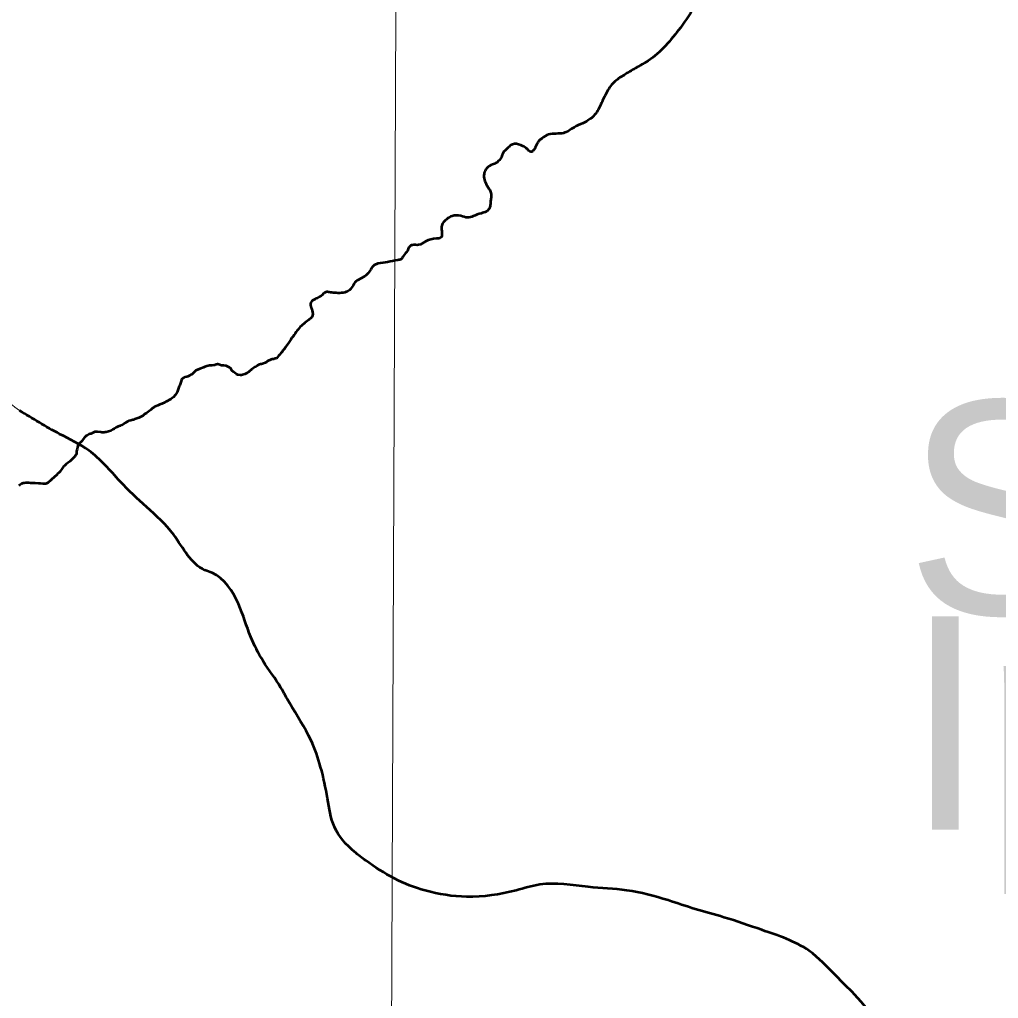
# Model space of a CAD drawing. Extents: x 553962 to 842807, y 8883888 to 9032388.
# Drawn here: x 807376 to 809671, y 9017421 to 9019716 of the extents above; entities that cross this region are included whole.
import ezdxf

# ---------------------------------------------------------------- set-up
doc = ezdxf.new("R2010")
doc.units = 0
doc.header["$LTSCALE"] = 20
for name, color, linetype, lineweight in [('1', 7, 'Continuous', 13), ('24', 7, 'Continuous', 25), ('27', 7, 'Continuous', 13), ('28', 7, 'Continuous', 53), ('35', 7, 'Continuous', 13)]:
    doc.layers.add(name, color=color, linetype=linetype, lineweight=lineweight)
doc.layers.add('41', color=7, linetype='Continuous')

msp = doc.modelspace()

# ---------------------------------------------------------------- linework, layer by layer
at = {"layer": '1'}
msp.add_lwpolyline([(808276.92, 9024186.14), (808243.36, 9016210.63), (808211.61, 9009049.8)], dxfattribs=at)
at = {"layer": '24', "lineweight": 53}
for points in [[(807975.16, 9018921.56), (807974.22, 9018921.45), (807971.9, 9018920.39), (807969.77, 9018920.24), (807968.03, 9018919.9), (807965.65, 9018919.13), (807957.12, 9018915.11), (807955.99, 9018913.88), (807955.27, 9018913.52), (807954.79, 9018913.01), (807951.8, 9018911.13), (807947.71, 9018909.96), (807945.27, 9018908.98), (807943.16, 9018908.32), (807940.64, 9018908.03), (807938.36, 9018907.52), (807936.19, 9018906.46), (807935.62, 9018906.01), (807934.3, 9018905.68), (807933.74, 9018904.87), (807928.57, 9018902.2), (807919.75, 9018896.15), (807914.14, 9018891.49), (807912.46, 9018889.74), (807910.48, 9018888.35), (807906, 9018885.71), (807903.85, 9018884.81), (807899.03, 9018883.14), (807896.59, 9018882.68), (807893.86, 9018882.68), (807887.37, 9018883.48), (807884.74, 9018884.6), (807880.83, 9018887.74), (807878.24, 9018889.47), (807873.97, 9018893.31), (807873.08, 9018894.24), (807872.72, 9018895.79), (807872.23, 9018896.08), (807871.97, 9018896.91), (807870.94, 9018898.04), (807868.28, 9018900.3), (807863.2, 9018902.8), (807860.28, 9018904.45), (807859.22, 9018904.82), (807854.82, 9018905.35), (807852.38, 9018905.17), (807849.12, 9018905.49), (807842.95, 9018907.82), (807840.68, 9018908.24), (807839.46, 9018908.25), (807838.15, 9018907.81), (807835.89, 9018907.28), (807833.53, 9018906.34), (807831.34, 9018905.74), (807826.46, 9018905.57), (807821.66, 9018904.92), (807814.68, 9018903.43), (807810.14, 9018902.1), (807807.53, 9018900.74), (807798.35, 9018897.71), (807793.47, 9018895.41), (807791.04, 9018894.5), (807788.98, 9018893.14), (807787.25, 9018891.45), (807785.34, 9018889.93), (807782, 9018886.3), (807779.79, 9018884.29), (807777.79, 9018883), (807774.97, 9018881.55), (807770.41, 9018879.49), (807767.9, 9018878.88), (807763.75, 9018877.6), (807761.42, 9018876.69), (807759.27, 9018875.51), (807756.37, 9018873.35), (807755.45, 9018871.51), (807754.54, 9018868.7), (807752.62, 9018861.38)], [(807752.62, 9018861.38), (807751.69, 9018859.1), (807750.53, 9018856.74), (807748.18, 9018849.75), (807747, 9018847.31), (807746.23, 9018844.96), (807746.23, 9018844.96), (807745.26, 9018842.6), (807742.69, 9018838.05), (807740.98, 9018835.54), (807737.23, 9018831.15), (807734.82, 9018829.06), (807730.63, 9018826.07), (807719.09, 9018820.19), (807716.49, 9018818.68), (807709.66, 9018815.58), (807707.14, 9018814.95), (807705.19, 9018814.08), (807700.13, 9018811.14), (807692.13, 9018808.24), (807691.88, 9018807.68), (807690.14, 9018806.27), (807688.01, 9018804.95), (807683.79, 9018801.58), (807679.47, 9018798.52), (807677.47, 9018796.76), (807673.44, 9018793.56), (807668.8, 9018790.86), (807664.67, 9018787.47), (807655.59, 9018782.56), (807653.24, 9018781.58), (807646.17, 9018779.32), (807643.65, 9018778.11), (807641.38, 9018777.59), (807639.02, 9018777.26), (807636.75, 9018776.64), (807632.36, 9018775.17), (807629.6, 9018774.05), (807626.98, 9018772.71), (807622.6, 9018769.72), (807620.1, 9018768.32), (807615.24, 9018765.07), (807612.76, 9018764.03), (807611.77, 9018763.9), (807607.53, 9018762.05), (807602.39, 9018759.59), (807597.42, 9018757), (807594.68, 9018755.21), (807589.61, 9018752.36), (807584.48, 9018750.21), (807579.25, 9018748.79), (807576.68, 9018748.76), (807574.03, 9018748.35), (807569.15, 9018748.25), (807566.4, 9018748.56), (807558.69, 9018749.83), (807554, 9018749.76), (807552.31, 9018749.54), (807546.56, 9018746.46), (807544.29, 9018745.42), (807541.77, 9018744.8), (807539.34, 9018743.91), (807537.06, 9018742.66), (807534.69, 9018741.18), (807532.35, 9018740.09), (807530.24, 9018738.57), (807527.9, 9018736.5), (807525.02, 9018732.84), (807522.26, 9018727.6), (807521.22, 9018726.81), (807520.76, 9018726.18), (807516.07, 9018722.74), (807513.73, 9018720.26), (807512.76, 9018715.87), (807511.89, 9018713.43), (807510.83, 9018708.8), (807509.96, 9018706.36), (807509.36, 9018704.18), (807509.15, 9018699.12), (807508.45, 9018696.94), (807507.36, 9018694.74), (807505.55, 9018692.08), (807503.78, 9018690.01), (807498.7, 9018684.73), (807495.82, 9018682.37), (807493.84, 9018680.5), (807491.65, 9018678.93), (807489.54, 9018677.07), (807485.47, 9018673.81), (807483.28, 9018671.66), (807481.15, 9018670.05), (807479.25, 9018668.35), (807477.61, 9018666.08), (807475.94, 9018663.39), (807473.98, 9018661.47), (807472.25, 9018658.6), (807470.29, 9018656.2), (807467.86, 9018653.78), (807465.09, 9018651.51), (807463.32, 9018649.26), (807456.84, 9018643.81)], [(807401.67, 9018629.46), (807397.39, 9018630.19), (807395.24, 9018630.11), (807390.96, 9018630.2), (807386.68, 9018629.66), (807384.37, 9018629.19), (807382.39, 9018628.59), (807380.33, 9018627.66), (807376.02, 9018624.57), (807374.47, 9018622.78)], [(807456.84, 9018643.81), (807456.83, 9018643.8), (807450.51, 9018637.92), (807450.63, 9018637.32), (807449.32, 9018636.07), (807442.36, 9018630.22), (807439.16, 9018628.72), (807437.49, 9018628.15), (807437.49, 9018628.15), (807434.37, 9018627.66), (807433.28, 9018628.04), (807431.28, 9018627.98), (807425.23, 9018628.69), (807420.87, 9018628.4), (807412.38, 9018629.13), (807403.73, 9018629.25), (807401.67, 9018629.46)]]:
    msp.add_lwpolyline(points, dxfattribs=at)
for points in [[(809096.93, 9019941.65), (809083.97, 9019923.7), (809052.05, 9019887.79), (809010.16, 9019834.93), (808979.24, 9019797.03), (808960.29, 9019753.14), (808925.38, 9019697.29), (808849.42, 9019619.49), (808820.16, 9019602.21), (808793.23, 9019586.25), (808768.96, 9019568.63), (808751.68, 9019544.36), (808740.37, 9019520.75), (808727.07, 9019496.15), (808713.78, 9019483.19), (808676.54, 9019463.57), (808651.27, 9019450.27), (808616.03, 9019446.62), (808600.74, 9019437.64)], [(808601.19, 9019437.9), (808595.69, 9019433.94), (808591.07, 9019428.39), (808585.16, 9019416), (808580.35, 9019408.98), (808574.44, 9019405.83), (808569.82, 9019408.61), (808564.83, 9019414.15), (808555.77, 9019419.52), (808536.18, 9019424.69), (808527.68, 9019421.55), (808519.73, 9019414.52), (808508.64, 9019402.32), (808506.98, 9019396.59), (808500.88, 9019386.97), (808493.49, 9019380.13), (808484.8, 9019376.43), (808470.57, 9019367.19), (808465.4, 9019356.09), (808464.29, 9019347.22)], [(808464.29, 9019347.22), (808468.35, 9019333.9), (808477.22, 9019318.92), (808480.92, 9019310.23), (808480.92, 9019295.81), (808480, 9019287.49), (808477.96, 9019274.73), (808470.76, 9019266.41), (808458.19, 9019261.97), (808439.52, 9019255.32), (808426.21, 9019251.99), (808410.32, 9019255.87), (808390.54, 9019255.68), (808377.24, 9019247.92), (808365.96, 9019233.68), (808365.41, 9019226.47), (808366.15, 9019214.64), (808363.56, 9019205.02), (808353.76, 9019202.98), (808327.7, 9019195.77), (808311.44, 9019187.82), (808297.02, 9019187.64), (808290, 9019183.76), (808285.2, 9019174.14), (808275.96, 9019162.3), (808270.97, 9019154.72), (808262.65, 9019152.32), (808238.62, 9019147.7), (808216.07, 9019144.18), (808204.98, 9019138.45), (808197.41, 9019127.54), (808187.8, 9019116.45), (808174.3, 9019108.13), (808162.11, 9019099.62), (808153.79, 9019086.31), (808145.1, 9019079.1), (808130.87, 9019075.4), (808113.87, 9019075.58), (808102.04, 9019077.06), (808094.28, 9019077.43), (808087.26, 9019072.25), (808079.31, 9019065.97), (808068.77, 9019060.97), (808059.16, 9019053.21), (808058.24, 9019046.37), (808062.12, 9019034.21), (808061.2, 9019018.69), (808053.99, 9019012.22), (808042.16, 9019003.16), (808031.62, 9018993), (808022.01, 9018980.62), (808012.22, 9018966.2), (807999.65, 9018948.27), (807988.56, 9018934.04), (807978.03, 9018921.84)]]:
    msp.add_spline(points, degree=3, dxfattribs=at)
at = {"layer": '24'}
for points in [[(809096.93, 9019941.65), (809083.97, 9019923.7), (809052.05, 9019887.79), (809010.16, 9019834.93), (808979.24, 9019797.03), (808960.29, 9019753.14), (808925.38, 9019697.29), (808849.42, 9019619.49), (808820.16, 9019602.21), (808793.23, 9019586.25), (808768.96, 9019568.63), (808751.68, 9019544.36), (808740.37, 9019520.75), (808727.07, 9019496.15), (808713.78, 9019483.19), (808676.54, 9019463.57), (808651.27, 9019450.27), (808616.03, 9019446.62), (808600.74, 9019437.64)], [(808601.19, 9019437.9), (808595.69, 9019433.94), (808591.07, 9019428.39), (808585.16, 9019416), (808580.35, 9019408.98), (808574.44, 9019405.83), (808569.82, 9019408.61), (808564.83, 9019414.15), (808555.77, 9019419.52), (808536.18, 9019424.69), (808527.68, 9019421.55), (808519.73, 9019414.52), (808508.64, 9019402.32), (808506.98, 9019396.59), (808500.88, 9019386.97), (808493.49, 9019380.13), (808484.8, 9019376.43), (808470.57, 9019367.19), (808465.4, 9019356.09), (808464.29, 9019347.22)], [(808464.29, 9019347.22), (808468.35, 9019333.9), (808477.22, 9019318.92), (808480.92, 9019310.23), (808480.92, 9019295.81), (808480, 9019287.49), (808477.96, 9019274.73), (808470.76, 9019266.41), (808458.19, 9019261.97), (808439.52, 9019255.32), (808426.21, 9019251.99), (808410.32, 9019255.87), (808390.54, 9019255.68), (808377.24, 9019247.92), (808365.96, 9019233.68), (808365.41, 9019226.47), (808366.15, 9019214.64), (808363.56, 9019205.02), (808353.76, 9019202.98), (808327.7, 9019195.77), (808311.44, 9019187.82), (808297.02, 9019187.64), (808290, 9019183.76), (808285.2, 9019174.14), (808275.96, 9019162.3), (808270.97, 9019154.72), (808262.65, 9019152.32), (808238.62, 9019147.7), (808216.07, 9019144.18), (808204.98, 9019138.45), (808197.41, 9019127.54), (808187.8, 9019116.45), (808174.3, 9019108.13), (808162.11, 9019099.62), (808153.79, 9019086.31), (808145.1, 9019079.1), (808130.87, 9019075.4), (808113.87, 9019075.58), (808102.04, 9019077.06), (808094.28, 9019077.43), (808087.26, 9019072.25), (808079.31, 9019065.97), (808068.77, 9019060.97), (808059.16, 9019053.21), (808058.24, 9019046.37), (808062.12, 9019034.21), (808061.2, 9019018.69), (808053.99, 9019012.22), (808042.16, 9019003.16), (808031.62, 9018993), (808022.01, 9018980.62), (808012.22, 9018966.2), (807999.65, 9018948.27), (807988.56, 9018934.04), (807978.03, 9018921.84)]]:
    msp.add_spline(points, degree=3, dxfattribs=at)
at = {"layer": '24', "lineweight": 53}
msp.add_open_spline([(807978.02, 9018921.9), (807977.15, 9018921.79), (807976.2, 9018921.68), (807975.16, 9018921.56)], degree=3, dxfattribs=at)
at = {"layer": '27'}
for points in [[(806231.71, 9019497), (806245.24, 9019487.22), (806309.82, 9019423.37), (806362.95, 9019360.84), (806458.16, 9019307.03), (806538.26, 9019283.82), (806625.92, 9019246.58), (806740.31, 9019206.68), (806864.81, 9019154.03), (806918.05, 9019109.3), (807029.83, 9019059.25), (807108.48, 9019004.24), (807148.91, 9018948.12), (807208.54, 9018908.45), (807284.69, 9018863.63), (807376.02, 9018799.67)], [(807376.02, 9018799.67), (807469.95, 9018744.6), (807538.5, 9018706.17), (807611.95, 9018633.38), (807674.01, 9018573.36), (807737.31, 9018508.24), (807810.7, 9018425.28), (807827.22, 9018418.85), (807889.21, 9018346.11), (807918.05, 9018268.42), (807947.03, 9018212.35), (807988.7, 9018149.86), (808008.87, 9018114.17), (808059.31, 9018026.22), (808081.87, 9017963.81), (808098.01, 9017889.99), (808114.18, 9017823.8), (808160.97, 9017765.11), (808187.6, 9017744.65), (808254.85, 9017702.41), (808327.28, 9017674.13), (808423.99, 9017659.75), (808539.96, 9017674.53), (808596.08, 9017688.29), (808709.39, 9017682.73), (808799.76, 9017674.73), (808896.42, 9017651.44), (808959.98, 9017630.84), (809027.36, 9017611.48), (809116.34, 9017581.87), (809226.86, 9017533.09), (809290.2, 9017474.33), (809333.25, 9017430.92), (809392.68, 9017355.64), (809395.14, 9017351.83)]]:
    msp.add_spline(points, degree=3, dxfattribs=at)
at = {"layer": '28'}
msp.add_spline([(809395.14, 9017351.83), (809392.68, 9017355.64), (809333.25, 9017430.92), (809290.2, 9017474.33), (809226.86, 9017533.09), (809116.34, 9017581.87), (809027.36, 9017611.48), (808959.98, 9017630.84), (808896.42, 9017651.44), (808799.76, 9017674.73), (808709.39, 9017682.73), (808596.08, 9017688.29), (808539.96, 9017674.53), (808423.99, 9017659.75), (808327.28, 9017674.13), (808254.85, 9017702.41), (808187.6, 9017744.65), (808160.97, 9017765.11), (808114.18, 9017823.8), (808098.01, 9017889.99), (808081.87, 9017963.81), (808059.31, 9018026.22), (808008.87, 9018114.17), (807988.7, 9018149.86), (807947.03, 9018212.35), (807918.05, 9018268.42), (807889.21, 9018346.11), (807827.22, 9018418.85), (807810.7, 9018425.28), (807737.31, 9018508.24), (807674.01, 9018573.36), (807611.95, 9018633.38), (807538.5, 9018706.17), (807469.95, 9018744.6), (807376.02, 9018799.67)], degree=3, dxfattribs=at)
at = {"layer": '35'}
for points in [[(806231.71, 9019497), (806245.24, 9019487.22), (806309.82, 9019423.37), (806362.95, 9019360.84), (806458.16, 9019307.03), (806538.26, 9019283.82), (806625.92, 9019246.58), (806740.31, 9019206.68), (806864.81, 9019154.03), (806918.05, 9019109.3), (807029.83, 9019059.25), (807108.48, 9019004.24), (807148.91, 9018948.12), (807208.54, 9018908.45), (807284.69, 9018863.63), (807376.02, 9018799.67)], [(807376.02, 9018799.67), (807469.95, 9018744.6), (807538.5, 9018706.17), (807611.95, 9018633.38), (807674.01, 9018573.36), (807737.31, 9018508.24), (807810.7, 9018425.28), (807827.22, 9018418.85), (807889.21, 9018346.11), (807918.05, 9018268.42), (807947.03, 9018212.35), (807988.7, 9018149.86), (808008.87, 9018114.17), (808059.31, 9018026.22), (808081.87, 9017963.81), (808098.01, 9017889.99), (808114.18, 9017823.8), (808160.97, 9017765.11), (808187.6, 9017744.65), (808254.85, 9017702.41), (808327.28, 9017674.13), (808423.99, 9017659.75), (808539.96, 9017674.53), (808596.08, 9017688.29), (808709.39, 9017682.73), (808799.76, 9017674.73), (808896.42, 9017651.44), (808959.98, 9017630.84), (809027.36, 9017611.48), (809116.34, 9017581.87), (809226.86, 9017533.09), (809290.2, 9017474.33), (809333.25, 9017430.92), (809392.68, 9017355.64), (809395.14, 9017351.83)]]:
    msp.add_spline(points, degree=3, dxfattribs=at)

# ---------------------------------------------------------------- texts
at = {"layer": '41'}
for s, p in [('Santana do', (809453.86, 9018322.04)), ('Ipanema', (809453.86, 9017817.04))]:
    msp.add_text(s, height=500, dxfattribs=at).set_placement(p)

doc.saveas('drawing.dxf')
